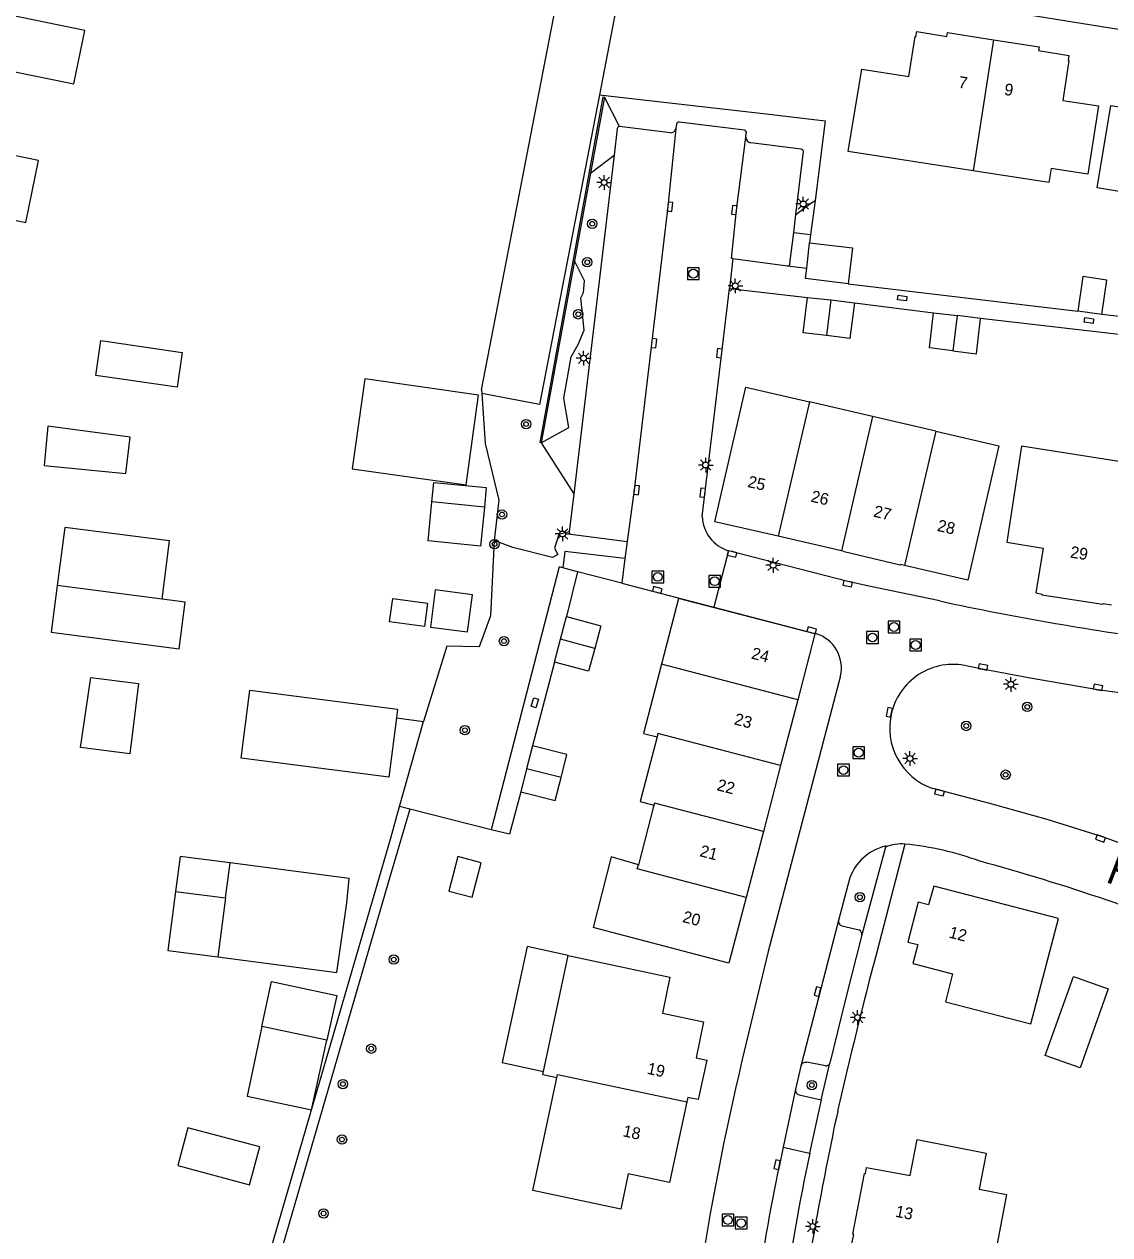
# Model space of a CAD drawing. Extents: x 131000 to 133013, y 393000 to 396501.
# Drawn here: x 132581.5 to 132673.9, y 394466.3 to 394569.4 of the extents above; entities that cross this region are included whole.
import ezdxf

# ---------------------------------------------------------------- set-up
doc = ezdxf.new("R2010")
doc.units = 0
for name, color, linetype in [('gg-afsc-hekwerk', 7, 'Continuous'), ('gg-anno-huisnummerreeks BGT', 7, 'Continuous'), ('gg-anno-openbare ruimte label', 7, 'Continuous'), ('gg-bbg-bijgebouw', 7, 'Continuous'), ('gg-bbg-gedigitaliseerde bebouwing', 7, 'Continuous'), ('gg-bbg-gedigitaliseerde bijgebouw', 7, 'Continuous'), ('gg-bbg-hoofdgebouw', 7, 'Continuous'), ('gg-bbg-luifel en loopbrug', 7, 'Continuous'), ('gg-bbg-tussenscheiding', 7, 'Continuous'), ('gg-knt-verharding', 7, 'Continuous'), ('gg-knt-verharding nz', 7, 'Continuous'), ('gg-kwrk-keermuur', 7, 'Continuous'), ('gt-grn-groengrens', 7, 'Continuous'), ('gt-grn-groengrens NZ', 7, 'Continuous'), ('gt-grn-weggrens', 7, 'Continuous'), ('gt-symb-boom', 7, 'Continuous'), ('gt-symb-kolk', 7, 'Continuous'), ('gt-symb-kolk center center', 7, 'Continuous'), ('gt-symb-lichtmast', 7, 'Continuous'), ('gt-symb-rioolschacht', 7, 'Continuous'), ('gx-grn-maaiveld', 7, 'Continuous')]:
    doc.layers.add(name, color=color, linetype=linetype)

# ---------------------------------------------------------------- blocks, each defined once
blk = doc.blocks.new('gt0-LMAST')
at = {"layer": 'gt-symb-lichtmast'}
for p, q in [((-0.18, 0.17), (-0.45, 0.44)), ((-0.01, 0.25), (-0.01, 0.62)), ((0.17, 0.17), (0.44, 0.44)), ((-0.26, 0), (-0.63, 0)), ((-0.18, -0.18), (-0.45, -0.45)), ((-0.01, -0.25), (-0.01, -0.63)), ((0.44, -0.45), (0.17, -0.18)), ((0.24, 0), (0.62, 0))]:
    blk.add_line(p, q, dxfattribs=at)
blk.add_circle((-0.01, 0), 0.25, dxfattribs=at)
blk = doc.blocks.new('gt0-KOLKCC')
at = {"layer": 'gt-symb-kolk center center'}
blk.add_lwpolyline([(-0.38, 0.2), (0.38, 0.2), (0.38, -0.2), (-0.38, -0.2)], close=True, dxfattribs=at)
blk = doc.blocks.new('gt0-KOLK')
at = {"layer": 'gt-symb-kolk'}
blk.add_lwpolyline([(0, 0), (0.37, 0), (0.37, 0.4), (-0.38, 0.4), (-0.38, 0), (0, 0)], dxfattribs=at)
blk = doc.blocks.new('gt0-RS')
at = {"layer": 'gt-symb-rioolschacht'}
blk.add_lwpolyline([(-0.5, -0.5), (0.5, -0.5), (0.5, 0.5), (-0.5, 0.5)], close=True, dxfattribs=at)
blk.add_circle((0, 0), 0.375, dxfattribs=at)
blk = doc.blocks.new('gt0-BOOM')
at = {"layer": 'gt-symb-boom'}
for radius in [0.4, 0.2]:
    blk.add_circle((0, 0), radius, dxfattribs=at)

msp = doc.modelspace()

# ---------------------------------------------------------------- linework, layer by layer
at = {"layer": 'gg-afsc-hekwerk'}
for p, q in [((132630.44, 394563.41), (132644.65, 394561.77)), ((132644.65, 394561.77), (132649.68, 394561.19)), ((132649.68, 394561.19), (132648.81, 394554.39)), ((132648.81, 394554.39), (132648.44, 394551.5)), ((132648.44, 394551.5), (132648.35, 394550.8)), ((132640.29, 394536.44), (132641.53, 394546.89)), ((132641.53, 394546.89), (132648.17, 394546.14)), ((132651.64, 394547.31), (132671.19, 394544.97)), ((132652.16, 394545.69), (132658.91, 394544.83)), ((132684.02, 394543.43), (132673.25, 394544.68)), ((132628.59, 394522.76), (132627.63, 394518.97)), ((132626.61, 394515.08), (132624.75, 394507.93)), ((132613.15, 394510.31), (132615.46, 394510.01)), ((132614.29, 394502.54), (132612.43, 394496.17)), ((132621.23, 394500.79), (132614.29, 394502.54)), ((132601.24, 394460.91), (132612.66, 394500))]:
    msp.add_line(p, q, dxfattribs=at)
for points in [[(132638.87, 394607.03), (132634.67, 394585.33), (132630.44, 394563.41)], [(132630.44, 394563.41), (132625.35, 394537.01), (132620.42, 394537.96)], [(132711.65, 394537.66), (132685.98, 394541.66), (132662.92, 394544.35)], [(132620.42, 394537.96), (132620.71, 394533.68), (132621.88, 394528.86), (132621.48, 394525.44)], [(132621.48, 394525.44), (132621.17, 394519), (132620.2, 394516.36), (132617.44, 394516.44), (132615.46, 394510.01)], [(132623.75, 394504.03), (132622.8, 394500.41), (132621.23, 394500.79)], [(132612.43, 394496.17), (132597.68, 394445.46), (132605.46, 394443.38)]]:
    msp.add_lwpolyline(points, dxfattribs=at)
msp.add_arc((133063.56, 394382.3), 423.51, 165.2169, 167.105, dxfattribs=at)
at = {"layer": 'gg-bbg-bijgebouw'}
for p, q in [((132648.11, 394548.64), (132648.35, 394550.8)), ((132648.01, 394547.76), (132648.11, 394548.64)), ((132651.64, 394547.31), (132648.01, 394547.76)), ((132647.81, 394543.12), (132648.17, 394546.14)), ((132648.17, 394546.14), (132650.16, 394545.92)), ((132650.16, 394545.92), (132652.16, 394545.69)), ((132658.91, 394544.83), (132660.92, 394544.59)), ((132662.92, 394544.35), (132660.92, 394544.59)), ((132673.25, 394544.68), (132671.19, 394544.97)), ((132649.8, 394542.89), (132647.81, 394543.12)), ((132627.12, 394517.02), (132627.63, 394518.97)), ((132626.61, 394515.08), (132627.12, 394517.02)), ((132624.75, 394507.93), (132624.25, 394505.98)), ((132624.25, 394505.98), (132623.75, 394504.03))]:
    msp.add_line(p, q, dxfattribs=at)
for points in [[(132648.35, 394550.8), (132652.01, 394550.35), (132651.64, 394547.31)], [(132673.25, 394544.68), (132673.66, 394547.62), (132671.61, 394547.91), (132671.19, 394544.97)], [(132652.16, 394545.69), (132651.79, 394542.65), (132649.8, 394542.89)], [(132660.55, 394541.59), (132658.55, 394541.83), (132658.91, 394544.83)], [(132660.55, 394541.59), (132662.56, 394541.34), (132662.92, 394544.35)], [(132627.63, 394518.97), (132630.57, 394518.17), (132630.05, 394516.23)], [(132630.05, 394516.23), (132629.52, 394514.29), (132626.61, 394515.08)], [(132627.18, 394505.23), (132627.67, 394507.19), (132624.75, 394507.93)], [(132623.75, 394504.03), (132626.68, 394503.28), (132627.18, 394505.23)], [(132620.37, 394497.98), (132618.4, 394498.5), (132617.63, 394495.56), (132619.6, 394495.05), (132620.37, 394497.98)], [(132671.39, 394480.52), (132668.42, 394481.57), (132670.82, 394488.28), (132673.77, 394487.24), (132671.39, 394480.52)]]:
    msp.add_lwpolyline(points, dxfattribs=at)
at = {"layer": 'gg-bbg-gedigitaliseerde bebouwing'}
for points in [[(132570.43, 394567.42), (132585.68, 394564.32), (132586.61, 394568.89), (132578.97, 394570.45)], [(132575.52, 394553.78), (132581.59, 394552.53), (132582.67, 394557.81), (132569.08, 394560.59)]]:
    msp.add_lwpolyline(points, dxfattribs=at)
at = {"layer": 'gg-bbg-gedigitaliseerde bijgebouw'}
for p, q in [((132620.65, 394528.28), (132616.17, 394528.72)), ((132594.35, 394495.54), (132598.61, 394494.98)), ((132598.61, 394494.98), (132597.95, 394489.95)), ((132597.95, 394489.95), (132608.07, 394488.62)), ((132607.24, 394482.86), (132601.7, 394484.04))]:
    msp.add_line(p, q, dxfattribs=at)
for points in [[(132594.91, 394541.46), (132594.48, 394538.49), (132587.55, 394539.49), (132587.98, 394542.46), (132594.91, 394541.46)], [(132620.16, 394537.82), (132610.48, 394539.21), (132609.4, 394531.55), (132619.1, 394530.18), (132620.16, 394537.82)], [(132583.47, 394535.18), (132583.14, 394531.82), (132590.1, 394531.13), (132590.49, 394534.23), (132583.47, 394535.18)], [(132616.17, 394528.72), (132616.33, 394530.38), (132620.81, 394529.94), (132620.65, 394528.28)], [(132593.19, 394520.43), (132593.83, 394525.39), (132584.91, 394526.55), (132584.26, 394521.59)], [(132584.26, 394521.59), (132583.75, 394517.62), (132594.66, 394516.21), (132595.17, 394520.17), (132593.19, 394520.43)], [(132616.46, 394521.22), (132616.05, 394518.05), (132619.22, 394517.64), (132619.64, 394520.81), (132616.46, 394521.22)], [(132615.55, 394518.11), (132612.58, 394518.5), (132612.84, 394520.48), (132615.81, 394520.1), (132615.55, 394518.11)], [(132587.12, 394513.76), (132591.2, 394513.25), (132590.44, 394507.26), (132586.24, 394507.79), (132587.12, 394513.76)], [(132613.15, 394510.31), (132612.5, 394505.26), (132599.92, 394506.89), (132600.67, 394512.68)], [(132600.67, 394512.68), (132613.25, 394511.05), (132613.15, 394510.31)], [(132599, 394497.96), (132594.74, 394498.52), (132594.35, 394495.54)], [(132608.07, 394488.62), (132608.93, 394494.55), (132609.12, 394496.63), (132599, 394497.96)], [(132601.7, 394484.04), (132602.51, 394487.86), (132608.07, 394486.67), (132607.24, 394482.86)], [(132600.65, 394470.55), (132601.52, 394473.77), (132595.4, 394475.41), (132594.53, 394472.19), (132600.65, 394470.55)]]:
    msp.add_lwpolyline(points, dxfattribs=at)
at = {"layer": 'gg-bbg-hoofdgebouw'}
for p, q in [((132653.71, 394535.99), (132648.33, 394537.24)), ((132659.1, 394534.75), (132653.71, 394535.99)), ((132651.06, 394524.54), (132645.67, 394525.79)), ((132648.8, 394517.47), (132647.34, 394511.86)), ((132647.34, 394511.86), (132645.87, 394506.25)), ((132645.87, 394506.25), (132644.41, 394500.64)), ((132635.08, 394502.89), (132633.77, 394497.81)), ((132644.41, 394500.64), (132642.94, 394495.03)), ((132625.69, 394480.2), (132627.79, 394490.09)), ((132637.89, 394477.61), (132636.41, 394470.73))]:
    msp.add_line(p, q, dxfattribs=at)
for points in [[(132662.27, 394556.92), (132651.64, 394558.56), (132652.79, 394565.58), (132656.81, 394564.95), (132657.34, 394568.36), (132657.4, 394568.35), (132657.47, 394568.78), (132660.05, 394568.37), (132660.1, 394568.7), (132664, 394568.09)], [(132664, 394568.09), (132667.91, 394567.48), (132667.86, 394567.16), (132670.43, 394566.76), (132670.37, 394566.34), (132670.44, 394566.33), (132669.93, 394562.92), (132672.95, 394562.46), (132672.04, 394556.64), (132668.93, 394557.12), (132668.74, 394555.92), (132662.27, 394556.92)], [(132682.28, 394555.12), (132682.09, 394553.94), (132672.84, 394555.46), (132674, 394562.48), (132677.02, 394562.01), (132677.52, 394565.15), (132677.59, 394565.14), (132677.66, 394565.63), (132680.32, 394565.22), (132680.47, 394566.13), (132683.2, 394565.72), (132683.06, 394564.82), (132683.38, 394564.77)], [(132645.67, 394525.79), (132640.28, 394527.03), (132642.92, 394538.49), (132648.33, 394537.24)], [(132659.1, 394534.75), (132664.48, 394533.5), (132661.84, 394522.06), (132656.44, 394523.3)], [(132675.96, 394531.96), (132666.41, 394533.46), (132665.14, 394525.28), (132668.23, 394524.78), (132667.61, 394520.96), (132668.15, 394520.87), (132668.14, 394520.8), (132673.34, 394520), (132673.35, 394520.06), (132674.07, 394519.95)], [(132656.44, 394523.3), (132656.07, 394523.38), (132656.06, 394523.32), (132651.28, 394524.46), (132651.29, 394524.49), (132651.06, 394524.54)], [(132648.8, 394517.47), (132637.19, 394520.48), (132635.74, 394514.89)], [(132635.74, 394514.89), (132634.21, 394508.99), (132635.36, 394508.7)], [(132635.36, 394508.7), (132633.93, 394503.19), (132635.08, 394502.89)], [(132633.77, 394497.81), (132631.46, 394498.47), (132629.91, 394492.46)], [(132642.94, 394495.03), (132641.48, 394489.41), (132629.91, 394492.46)], [(132656.72, 394491.22), (132657.57, 394491.01), (132657.15, 394489.39), (132660.52, 394488.52), (132659.92, 394486.14), (132667.19, 394484.25), (132669.54, 394493.22), (132658.92, 394495.99), (132658.49, 394494.38), (132657.6, 394494.61), (132656.72, 394491.22)], [(132627.79, 394490.09), (132636.45, 394488.23), (132635.83, 394485.17), (132639.32, 394484.42), (132638.69, 394481.37), (132639.59, 394481.17), (132638.86, 394477.8), (132637.98, 394477.99), (132637.89, 394477.61)], [(132636.41, 394470.73), (132632.9, 394471.47), (132632.26, 394468.47), (132624.77, 394470.06), (132626.81, 394479.66)], [(132626.81, 394479.66), (132625.63, 394479.92), (132625.69, 394480.2)], [(132651.95, 394465.55), (132652.11, 394466.32), (132652.04, 394466.34), (132653.02, 394471.52), (132653.1, 394471.5), (132653.2, 394472.03), (132656.91, 394471.33), (132657.5, 394474.41), (132663.38, 394473.24), (132662.8, 394470.17), (132665.13, 394469.72), (132663.91, 394463.28)]]:
    msp.add_lwpolyline(points, dxfattribs=at)
at = {"layer": 'gg-bbg-luifel en loopbrug'}
for points in [[(132620.65, 394528.28), (132620.32, 394524.96), (132615.85, 394525.4), (132616.17, 394528.72)], [(132594.35, 394495.54), (132593.69, 394490.51), (132597.95, 394489.95)], [(132627.79, 394490.09), (132624.29, 394490.85), (132622.16, 394480.96), (132625.69, 394480.2)], [(132601.7, 394484.04), (132600.43, 394478.1), (132605.92, 394476.92), (132607.24, 394482.86)]]:
    msp.add_lwpolyline(points, dxfattribs=at)
at = {"layer": 'gg-bbg-tussenscheiding'}
for p, q in [((132664, 394568.09), (132662.27, 394556.92)), ((132650.16, 394545.92), (132649.8, 394542.89)), ((132660.92, 394544.59), (132660.55, 394541.59)), ((132648.33, 394537.24), (132645.67, 394525.79)), ((132653.71, 394535.99), (132651.06, 394524.54)), ((132659.1, 394534.75), (132656.44, 394523.3)), ((132593.19, 394520.43), (132584.26, 394521.59)), ((132630.05, 394516.23), (132627.12, 394517.02)), ((132647.34, 394511.86), (132635.74, 394514.89)), ((132627.18, 394505.23), (132624.25, 394505.98)), ((132598.61, 394494.98), (132599, 394497.96))]:
    msp.add_line(p, q, dxfattribs=at)
for points in [[(132645.87, 394506.25), (132635.43, 394508.98), (132635.36, 394508.7)], [(132644.41, 394500.64), (132635.13, 394503.06), (132635.08, 394502.89)], [(132642.94, 394495.03), (132633.67, 394497.45), (132633.77, 394497.81)], [(132626.81, 394479.66), (132626.87, 394479.95), (132637.89, 394477.61)]]:
    msp.add_lwpolyline(points, dxfattribs=at)
at = {"layer": 'gg-knt-verharding'}
for p, q in [((132620.4, 394538.26), (132643.53, 394657.93)), ((132642.8, 394560.38), (132637.24, 394561.07)), ((132631.95, 394560.52), (132631.69, 394558.26)), ((132636.46, 394560.16), (132632.15, 394560.69)), ((132637.01, 394560.9), (132636.97, 394560.52)), ((132642.93, 394559.78), (132642.96, 394560.15)), ((132647.64, 394558.78), (132643.34, 394559.32)), ((132631.69, 394558.26), (132628.26, 394529.42)), ((132647.18, 394553.19), (132647.82, 394558.56)), ((132647, 394551.68), (132647.18, 394553.19)), ((132646.68, 394549.02), (132647, 394551.68)), ((132641.81, 394549.44), (132641.53, 394546.89)), ((132641.81, 394549.44), (132646.47, 394548.82)), ((132639.2, 394527.48), (132640.29, 394536.44)), ((132628.26, 394529.42), (132627.87, 394526.17)), ((132628.02, 394525.96), (132632.8, 394525.35)), ((132632.8, 394525.35), (132632.62, 394523.89)), ((132627.51, 394524.5), (132627.32, 394523.1)), ((132632.62, 394523.89), (132627.51, 394524.5)), ((132632.62, 394523.89), (132632.37, 394521.79)), ((132628.59, 394522.76), (132627.32, 394523.1)), ((132632.37, 394521.79), (132628.59, 394522.76)), ((132632.37, 394521.79), (132640.19, 394519.76)), ((132640.19, 394519.76), (132648.9, 394517.49)), ((132613.43, 394502.76), (132615.46, 394510.01)), ((132612.66, 394500), (132613.43, 394502.76)), ((132654.82, 394499.3), (132652.8, 394491.83)), ((132656.47, 394499.56), (132654.08, 394490.36)), ((132654.82, 394499.3), (132654.86, 394499.42)), ((132651.62, 394496.08), (132650.82, 394493.06)), ((132651.09, 394492.61), (132652.58, 394492.26)), ((132647.59, 394480.66), (132647.16, 394478.7)), ((132649.71, 394480.67), (132648.1, 394480.98)), ((132649.33, 394477.78), (132650.06, 394480.91)), ((132647.47, 394478.2), (132649.33, 394477.78)), ((132649.33, 394477.78), (132648.35, 394473.23))]:
    msp.add_line(p, q, dxfattribs=at)
for points in [[(132714.37, 394562.98), (132703.22, 394564.41), (132699.45, 394564.99), (132654.29, 394572.26), (132656.21, 394583.38), (132659.59, 394582.85)], [(132659.44, 394520.28), (132653.55, 394521.52), (132651.62, 394521.95), (132641.44, 394524.56)], [(132627.32, 394523.1), (132627.02, 394523.18), (132621.23, 394500.79)], [(132694.33, 394510.01), (132684.88, 394511.14), (132676.59, 394512.19), (132672.89, 394512.72), (132667.14, 394513.7), (132663.08, 394514.46), (132662.08, 394514.67)], [(132650.99, 394513.9), (132644.83, 394490.41), (132642.59, 394481.09)], [(132658.83, 394504.32), (132663.67, 394503.05), (132668.55, 394501.69), (132673.19, 394500.24), (132681.82, 394497.14), (132683.04, 394496.68), (132686.47, 394495.29), (132689.2, 394494.07), (132691.95, 394492.79), (132693.35, 394492.11), (132694.65, 394491.44)], [(132652.8, 394491.83), (132651.37, 394486.25), (132650.06, 394480.91)]]:
    msp.add_lwpolyline(points, dxfattribs=at)
for centre, radius, start, end in [((132637.2, 394560.88), 0.192, 80.6639, 172.9105), ((132632.17, 394560.47), 0.227, 94.1912, 166.0798), ((132636.51, 394560.63), 0.467, 263.9133, 347.0547), ((132642.77, 394560.18), 0.196, 349.5292, 82.4366), ((132643.38, 394559.77), 0.453, 178.577, 264.3195), ((132647.63, 394558.58), 0.192, 353.6578, 86.428), ((132646.48, 394549.03), 0.205, 267.2226, 356.8989), ((132642.37, 394527.59), 3.17, 182.0171, 253.0745), ((132628.08, 394526.16), 0.209, 176.0323, 254.9426), ((132709.6, 394752.42), 237.5, 257.8072, 262.6463), ((132648, 394514.57), 3.06, 347.3444, 73.0038), ((132660.58, 394509.48), 5.4, 73.9499, 166.271), ((132660.62, 394509.46), 5.45, 166.2449, 250.8638), ((132655.83, 394495.23), 4.3, 103.0245, 168.5938), ((132656.14, 394496.35), 3.23, 84.0821, 114.0877), ((132654.14, 394474.53), 25.14, 69.6998, 84.6754), ((132615.77, 394325.52), 178.9, 67.5319, 74.7375), ((132651.2, 394492.98), 0.388, 167.8301, 254.2824), ((132652.36, 394491.87), 0.443, 354.4973, 60.5442), ((132885.52, 394423.93), 249.57, 166.7594, 175.6218), ((132648.02, 394480.53), 0.452, 80.8508, 164.0916), ((132649.75, 394480.99), 0.319, 262.8945, 345.6179), ((132647.58, 394478.62), 0.434, 169.0673, 254.9845), ((132930.87, 394416.72), 286.5, 167.8924, 171.4337), ((132828.46, 394434.92), 184.13, 167.9922, 172.0788)]:
    msp.add_arc(centre, radius, start, end, dxfattribs=at)
at = {"layer": 'gg-knt-verharding nz'}
for p, q in [((132650.82, 394493.06), (132647.59, 394480.66)), ((132647.16, 394478.7), (132646.1, 394473.74)), ((132646.1, 394473.74), (132645.78, 394472.22)), ((132646.1, 394473.74), (132648.35, 394473.23))]:
    msp.add_line(p, q, dxfattribs=at)
for points in [[(132636.97, 394560.52), (132636.27, 394553.88), (132633.41, 394529.74), (132632.8, 394525.35)], [(132641.81, 394549.44), (132641.7, 394549.46), (132642.13, 394553.57), (132642.93, 394559.78)]]:
    msp.add_lwpolyline(points, dxfattribs=at)
msp.add_arc((132838.25, 394432.08), 196.62, 168.2189, 171.667, dxfattribs=at)
at = {"layer": 'gg-kwrk-keermuur'}
for p, q in [((132630.87, 394563.2), (132629.68, 394556.71)), ((132629.68, 394556.71), (132628.32, 394549.26)), ((132628.32, 394549.26), (132625.49, 394533.76))]:
    msp.add_line(p, q, dxfattribs=at)
msp.add_lwpolyline([(132625.49, 394533.76), (132625.39, 394533.78), (132630.77, 394563.22), (132630.87, 394563.2)], dxfattribs=at)
at = {"layer": 'gt-grn-groengrens'}
for p, q in [((132632.15, 394560.69), (132630.87, 394563.2)), ((132629.68, 394556.71), (132631.69, 394558.26)), ((132647, 394551.68), (132648.44, 394551.5)), ((132646.47, 394548.82), (132648.11, 394548.64)), ((132625.49, 394533.76), (132628.26, 394529.42))]:
    msp.add_line(p, q, dxfattribs=at)
for points in [[(132647.18, 394553.19), (132648.45, 394554.16), (132648.81, 394554.39)], [(132625.49, 394533.76), (132627.83, 394535.06), (132627.42, 394537.56), (132628.04, 394541.08), (132628.65, 394542.13), (132629.14, 394543.35), (132628.85, 394546.1), (132629.1, 394546.57), (132629.17, 394547.55), (132628.32, 394549.26)], [(132627.87, 394526.17), (132627, 394525.95), (132626.62, 394524.78), (132626.91, 394524.25)], [(132626.91, 394524.25), (132626.45, 394523.99), (132623.08, 394524.84), (132621.48, 394525.44)]]:
    msp.add_lwpolyline(points, dxfattribs=at)
at = {"layer": 'gt-grn-groengrens NZ'}
msp.add_line((132614.29, 394502.54), (132613.43, 394502.76), dxfattribs=at)
at = {"layer": 'gt-grn-weggrens'}
msp.add_line((132641.44, 394524.56), (132640.19, 394519.76), dxfattribs=at)
at = {"layer": 'gx-grn-maaiveld'}
msp.add_line((132620.4, 394538.26), (132620.42, 394537.96), dxfattribs=at)

# ---------------------------------------------------------------- block references
at = {"layer": 'gt-symb-boom'}
for p in [(132629.84, 394552.41), (132629.41, 394549.13), (132628.64, 394544.7), (132624.2, 394535.35), (132622.15, 394527.65), (132621.52, 394525.13), (132622.32, 394516.86), (132666.89, 394511.25), (132618.99, 394509.27), (132661.69, 394509.63), (132665.05, 394505.48), (132652.63, 394495.04), (132612.93, 394489.73), (132611.01, 394482.14), (132608.6, 394479.12), (132648.54, 394479.04), (132608.52, 394474.4), (132606.95, 394468.1)]:
    msp.add_blockref('gt0-BOOM', p, dxfattribs=at)
at = {"layer": 'gt-symb-kolk'}
for p, rotation in [((132636.27, 394553.88), -96.02294458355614), ((132642.13, 394553.57), 84.00915756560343), ((132634.89, 394542.25), -96.02294458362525), ((132640.87, 394541.37), 83.22132870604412), ((132633.41, 394529.74), -96.02294458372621), ((132639.45, 394529.49), 84.00915756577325), ((132641.78, 394524.48), 166.80153185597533), ((132651.62, 394521.95), 168.77553158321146), ((132635.33, 394521.03), -14.427695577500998), ((132648.49, 394517.59), -14.627324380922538), ((132663.08, 394514.46), -11.67710663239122), ((132672.89, 394512.72), -9.624178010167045), ((132655.33, 394510.76), 78.19945215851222), ((132659.46, 394504.15), 165.40594622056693), ((132673.19, 394500.24), 160.18442048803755), ((132649.22, 394486.96), 75.50576019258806), ((132645.78, 394472.22), 78.23269856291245)]:
    msp.add_blockref('gt0-KOLK', p, dxfattribs=dict(at, rotation=rotation))
at = {"layer": 'gt-symb-kolk center center'}
for p, rotation in [((132656.24, 394546.08), -7.225104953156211), ((132672.14, 394544.17), -7.225104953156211), ((132624.95, 394511.61), 72.40720020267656)]:
    msp.add_blockref('gt0-KOLKCC', p, dxfattribs=dict(at, rotation=rotation))
at = {"layer": 'gt-symb-lichtmast'}
for p in [(132630.86, 394555.93), (132647.82, 394554.1), (132642.03, 394547.13), (132629.11, 394540.96), (132639.51, 394531.86), (132627.31, 394525.99), (132645.25, 394523.32), (132665.5, 394513.18), (132656.91, 394506.86), (132652.45, 394484.8), (132648.63, 394466.99)]:
    msp.add_blockref('gt0-LMAST', p, dxfattribs=at)
at = {"layer": 'gt-symb-rioolschacht'}
for p in [(132638.45, 394548.16), (132635.42, 394522.33), (132640.26, 394521.96), (132655.54, 394518.06), (132653.71, 394517.17), (132657.38, 394516.53), (132652.53, 394507.36), (132651.24, 394505.87), (132641.39, 394467.55), (132642.52, 394467.28)]:
    msp.add_blockref('gt0-RS', p, dxfattribs=at)

# ---------------------------------------------------------------- texts
at = {"layer": 'gg-anno-huisnummerreeks BGT'}
for s, rotation, p in [('7', 351.2, (132660.98, 394564.01)), ('9', 351.2, (132664.88, 394563.4)), ('25', 347, (132643.01, 394530)), ('26', 347, (132648.4, 394528.75)), ('27', 346.5, (132653.73, 394527.48)), ('28', 347.1, (132659.16, 394526.26)), ('29', 351.2, (132670.5, 394523.98)), ('24', 345.4, (132643.32, 394515.39)), ('23', 345.4, (132641.86, 394509.78)), ('22', 345.4, (132640.39, 394504.17)), ('21', 345.4, (132638.93, 394498.55)), ('20', 345.4, (132637.46, 394492.94)), ('12', 345.4, (132660.15, 394491.62)), ('19', 347.8, (132634.45, 394480.01)), ('18', 347.8, (132632.38, 394474.69)), ('13', 349.2, (132655.6, 394467.83))]:
    msp.add_text(s, height=1, rotation=rotation, dxfattribs=at).set_placement(p)
at = {"layer": 'gg-anno-openbare ruimte label'}
msp.add_text('Harry Brooshof', height=2.5, rotation=339, dxfattribs=at).set_placement((132673.48, 394496.37))

doc.saveas('drawing.dxf')
